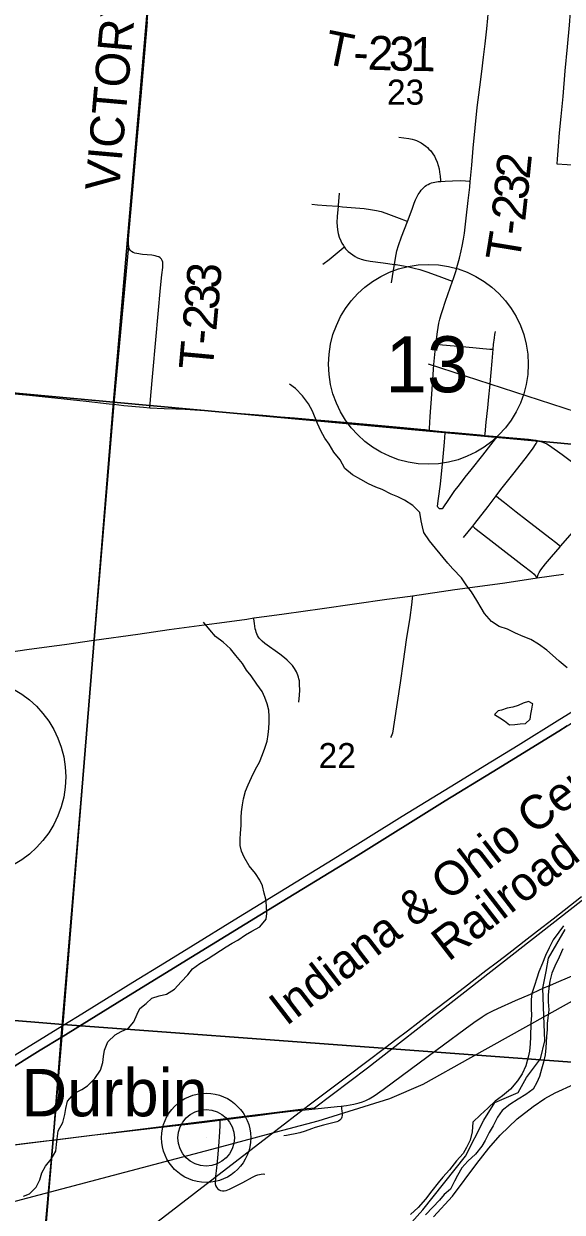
# Model space of a CAD drawing. Extents: x 0 to 1134, y 0 to 440.
# Drawn here: x 427.8 to 454.8, y 204.8 to 264.3 of the extents above; entities that cross this region are included whole.
import ezdxf

# ---------------------------------------------------------------- set-up
doc = ezdxf.new("R2010")
doc.units = 0
for name, color, linetype in [('Default', 7, 'Continuous'), ('GM_X_County_Road', 7, 'Continuous'), ('GM_X_Major_River', 7, 'Continuous'), ('GM_X_Minor_Lake', 7, 'Continuous'), ('GM_X_Minor_River', 7, 'Continuous'), ('GM_X_Rail_Line', 7, 'Continuous'), ('GM_X_Rail_Line_Text', 7, 'Continuous'), ('GM_X_Section', 7, 'Continuous'), ('GM_X_Section_Text', 7, 'Continuous'), ('GM_X_State_Route', 7, 'Continuous'), ('GM_X_Township', 7, 'Continuous'), ('GM_X_Township_Road', 7, 'Continuous'), ('GM_X_Township_Road_Text', 7, 'Continuous'), ('GM_X_Unincorporated', 7, 'Continuous'), ('GM_X_Unincorporated_Location', 7, 'Continuous'), ('GM_X_Unincorporated_Text', 7, 'Continuous'), ('GM_X_US_Route', 7, 'Continuous'), ('SH_Data', 7, 'Continuous'), ('SH_Masking', 7, 'Continuous'), ('SH_Text', 7, 'Continuous')]:
    doc.layers.add(name, color=color, linetype=linetype)

msp = doc.modelspace()

# ---------------------------------------------------------------- linework, layer by layer
at = {"layer": 'Default'}
for points in [[(454.663, 229.455), (457.571, 231.246)], [(415.098, 204.944), (415.336, 205.092), (417.05, 206.173), (418.578, 207.124), (420.146, 208.124), (422.275, 209.467), (423.851, 210.461), (425.508, 211.503), (427.172, 212.534), (429.736, 214.112), (430.505, 214.585), (433.281, 216.296), (434.87, 217.271), (436.298, 218.151), (438.362, 219.421), (443.524, 222.594), (446.775, 224.602), (449.475, 226.263), (450.904, 227.141), (452.572, 228.166), (454.663, 229.455)], [(455.025, 229.119), (454.617, 228.867), (451.277, 226.81), (448.925, 225.364), (444.56, 222.659), (440.382, 220.097), (436.493, 217.712), (432.853, 215.479), (429.69, 213.534), (428.641, 212.888), (424.922, 210.575)]]:
    msp.add_lwpolyline(points, dxfattribs=at)
at = {"layer": 'GM_X_County_Road'}
msp.add_line((450.916, 243.663), (451.539, 243.61), dxfattribs=at)
for points in [[(424.229, 246.037), (424.721, 245.993), (426.434, 245.831), (428.115, 245.669), (429.843, 245.489), (430.941, 245.373), (432.101, 245.245), (432.338, 245.218)], [(432.338, 245.218), (432.836, 245.162), (433.818, 245.067), (434.133, 245.042)], [(434.133, 245.042), (434.854, 245.013), (435.428, 244.988), (435.901, 244.968), (436.638, 244.925), (437.367, 244.873), (438.093, 244.812), (438.929, 244.744), (439.795, 244.667), (440.681, 244.591), (441.376, 244.534), (442.105, 244.465), (442.898, 244.399), (444.059, 244.3), (445.178, 244.198), (445.92, 244.132), (446.828, 244.052), (447.709, 243.971)], [(447.709, 243.971), (447.914, 243.952), (448.129, 243.929)], [(448.129, 243.929), (448.444, 243.894), (448.932, 243.847)], [(448.932, 243.847), (449.395, 243.802), (450.678, 243.683), (450.916, 243.663)], [(451.539, 243.61), (452.118, 243.561), (453.088, 243.474), (453.327, 243.446), (453.479, 243.418), (453.546, 243.402)], [(453.546, 243.402), (453.635, 243.381), (453.763, 243.342), (453.889, 243.292), (454.011, 243.235), (454.152, 243.149), (454.784, 242.701), (455.175, 242.408), (455.369, 242.265)], [(453.814, 215.989), (454.165, 216.137), (454.503, 216.273), (455.171, 216.561), (455.857, 216.853), (456.179, 217.002), (456.461, 217.138), (456.682, 217.259), (456.893, 217.388), (457.058, 217.5), (457.275, 217.665), (457.554, 217.913), (458.025, 218.367), (458.407, 218.741), (458.727, 219.059), (459.045, 219.378), (459.615, 219.949), (460.136, 220.48), (460.992, 221.339), (461.369, 221.709)], [(443.719, 210.092), (443.976, 210.125), (444.341, 210.189), (444.611, 210.254), (444.786, 210.312), (444.957, 210.382), (445.122, 210.463), (445.36, 210.605), (445.816, 210.925), (447.235, 211.985), (448.83, 213.168), (449.916, 213.955), (450.356, 214.279), (450.767, 214.563), (450.924, 214.664), (451.006, 214.711), (451.136, 214.781), (451.301, 214.864), (451.556, 214.983), (452.447, 215.381), (453.191, 215.705), (453.686, 215.935), (453.764, 215.968), (453.814, 215.989)], [(437.639, 209.392), (437.793, 209.411), (438.944, 209.553), (439.4, 209.614), (440.384, 209.736), (441.064, 209.824), (441.362, 209.857), (442.099, 209.93), (443.514, 210.067), (443.719, 210.092)], [(429.283, 208.398), (431.23, 208.638), (432.433, 208.778), (434.557, 209.021), (436.038, 209.198), (436.869, 209.295), (437.639, 209.392)], [(427.175, 208.136), (428.098, 208.253), (428.919, 208.353), (429.283, 208.398)]]:
    msp.add_lwpolyline(points, dxfattribs=at)
at = {"layer": 'GM_X_Major_River'}
for points in [[(454.846, 219.111), (454.61, 218.797), (454.328, 218.415), (454.125, 218.02), (453.945, 217.636), (453.788, 217.24), (453.619, 216.822), (453.509, 216.505), (453.398, 216.131), (453.263, 215.734), (453.234, 215.438), (453.235, 214.982), (453.238, 214.628), (453.219, 214.252), (453.203, 213.556), (453.183, 213.203), (453.141, 212.85), (453.077, 212.543), (452.953, 212.112), (452.785, 211.705), (452.548, 211.357), (452.185, 210.942), (451.79, 210.609), (451.419, 210.343), (451.057, 209.997), (450.685, 209.652), (450.311, 209.283), (450.266, 208.805), (450.177, 208.396), (449.998, 208.024), (449.82, 207.731), (449.492, 207.35), (449.14, 206.913), (448.812, 206.543), (448.577, 206.252), (448.249, 205.86), (447.942, 205.433), (447.568, 205.019), (447.183, 204.662)], [(454.808, 217.96), (454.628, 217.553), (454.412, 217.101), (454.256, 216.751), (454.167, 216.353), (454.113, 215.989), (454.083, 215.648), (454.075, 215.317), (454.112, 214.905), (454.057, 214.507), (454.028, 214.223), (454.021, 213.926), (453.99, 213.573), (453.973, 213.288), (453.966, 213.003), (453.924, 212.662), (453.847, 212.287), (453.748, 211.947), (453.638, 211.584), (453.517, 211.278), (453.326, 210.94), (452.967, 210.674), (452.585, 210.443), (452.168, 210.178), (451.773, 209.867), (451.538, 209.542), (451.323, 209.113), (451.133, 208.775), (450.918, 208.38), (450.752, 208.087), (450.446, 207.694), (450.062, 207.338), (449.758, 207.002), (449.544, 206.63), (449.389, 206.337), (449.186, 205.942), (448.872, 205.675), (448.637, 205.383), (448.299, 205.037), (447.936, 204.657)]]:
    msp.add_lwpolyline(points, dxfattribs=at)
at = {"layer": 'GM_X_Minor_Lake'}
for points in [[(453.291, 230.159), (453.304, 230.228), (453.1, 230.344), (452.826, 230.268), (452.573, 230.145), (452.31, 230.057), (452.025, 230.004), (451.75, 229.916), (451.579, 229.872), (451.394, 229.692)], [(451.394, 229.692), (451.665, 229.529), (451.892, 229.378), (452.14, 229.17), (452.402, 229.19), (452.676, 229.232), (452.938, 229.241), (453.18, 229.454), (453.206, 229.705), (453.255, 229.955), (453.291, 230.159)]]:
    msp.add_lwpolyline(points, dxfattribs=at)
at = {"layer": 'GM_X_Minor_River'}
for points in [[(455.024, 232.031), (454.629, 232.366), (454.303, 232.666), (454.01, 232.92), (453.603, 233.21), (453.207, 233.443), (452.822, 233.595), (452.447, 233.759), (452.04, 233.958), (451.631, 234.1), (451.247, 234.355), (450.899, 234.746), (450.72, 235.033), (450.508, 235.401), (450.24, 235.826), (450.004, 236.136), (449.736, 236.538), (449.308, 236.976), (449.061, 237.264), (448.433, 238.024), (448.13, 238.392), (447.861, 238.794), (447.785, 239.08), (447.72, 239.389), (447.646, 239.8), (447.297, 240.146), (446.879, 240.413), (446.55, 240.588), (446.21, 240.718), (445.769, 240.951), (445.451, 241.069), (445.089, 241.244), (444.704, 241.454), (444.285, 241.687), (443.89, 241.999), (443.668, 242.446), (443.354, 242.815), (443.108, 243.217), (442.895, 243.527), (442.695, 243.883), (442.528, 244.261), (442.286, 244.88), (442.085, 245.247), (441.782, 245.638), (441.422, 246.007), (441.129, 246.227)], [(438.777, 232.245), (438.44, 232.648), (438.171, 232.982), (437.799, 233.305), (437.415, 233.595), (437.134, 233.929), (436.82, 234.308)], [(427.815, 205.589), (428.112, 205.699), (428.436, 206.037), (428.623, 206.411), (428.73, 206.762), (428.905, 207.091), (429.194, 207.441), (429.427, 207.836), (429.465, 208.166), (429.491, 208.451), (429.542, 208.86), (429.775, 209.268), (429.871, 209.677), (429.932, 209.972), (430.016, 210.347), (430.363, 210.742), (430.729, 210.92), (431.017, 211.11), (431.386, 211.47), (431.665, 211.9), (431.772, 212.274), (431.81, 212.57), (431.859, 212.889), (432.024, 213.308), (432.404, 213.668), (432.703, 213.824), (433.058, 214.002), (433.324, 214.307), (433.5, 214.692), (433.64, 214.987), (433.951, 215.222), (434.239, 215.492), (434.605, 215.613), (434.97, 215.689), (435.361, 215.946), (435.707, 216.306), (436.042, 216.667), (436.262, 216.961), (436.63, 217.23), (437.055, 217.487), (437.951, 218.069), (438.25, 218.247), (438.537, 218.404), (438.916, 218.661), (439.249, 218.851), (439.639, 219.063), (439.963, 219.446), (440, 219.742), (439.982, 220.118), (439.941, 220.449), (439.865, 220.746), (439.778, 221.123), (439.645, 221.41), (439.421, 221.743), (439.107, 222.111), (438.862, 222.558), (438.717, 222.856), (438.652, 223.142), (438.656, 223.461), (438.671, 223.757), (438.71, 224.144), (438.715, 224.543), (438.73, 224.827), (438.78, 225.18), (438.829, 225.464), (438.925, 225.862), (439.055, 226.168), (439.23, 226.542), (439.418, 226.961), (439.627, 227.301), (439.78, 227.698), (439.886, 228.004), (440.005, 228.356), (440.066, 228.697), (440.092, 228.993), (440.108, 229.301), (440.111, 229.597), (440.092, 229.905), (440.017, 230.225), (439.895, 230.545), (439.751, 230.843), (439.493, 231.211), (439.202, 231.625), (438.967, 231.912), (438.777, 232.245)]]:
    msp.add_lwpolyline(points, dxfattribs=at)
at = {"layer": 'GM_X_Rail_Line'}
for points in [[(441.828, 209.955), (442.384, 210.003), (445.025, 212.012), (449.223, 215.278), (458.235, 222.313), (466.785, 228.971), (470.212, 230.849), (471.766, 231.732), (472.775, 231.942), (473.573, 231.943), (474.497, 231.817), (476.094, 232.321), (478.027, 233.499), (478.699, 233.836), (480.254, 234.425), (481.388, 234.972), (489.581, 235.772), (508.236, 237.037)], [(448.33, 204.559), (449.291, 205.588), (450.515, 207.221), (451.109, 207.984), (451.674, 208.64), (452.525, 209.459), (453.321, 210.083), (453.918, 210.47), (454.436, 210.76), (455.388, 211.201), (456.893, 211.78), (459.598, 212.756), (462.659, 213.862), (463.454, 214.143), (464.859, 214.696), (472.065, 217.966), (475.347, 219.445), (484.251, 223.49), (488.709, 225.503), (494.667, 228.225)], [(475.34, 219.461), (475.139, 219.656), (474.159, 220.661), (472.945, 221.447), (471.3, 222.11), (469.846, 222.293), (468.285, 222.175), (466.851, 221.772), (465.327, 221.002), (461.544, 218.831), (453.96, 214.612), (450.191, 212.506), (447.81, 211.175), (446.137, 210.463), (442.54, 209.339), (440.214, 208.721)], [(434.559, 204.333), (440.221, 208.705), (440.442, 208.874), (441.834, 209.939), (442.171, 210.207), (443.04, 210.858), (444.109, 211.662), (444.931, 212.27), (445.959, 213.044), (446.456, 213.42), (447.028, 213.856), (448.074, 214.659), (448.971, 215.352), (449.898, 216.053), (450.961, 216.874), (451.54, 217.317), (452.107, 217.757), (452.641, 218.167), (452.88, 218.353), (453.542, 218.861), (454.334, 219.471), (455.745, 220.585)], [(415.945, 201.369), (417.65, 202.606), (424.392, 207.798), (441.828, 209.955)], [(440.214, 208.721), (437.468, 207.991), (422.252, 203.963), (419.273, 202.842), (418.129, 202.373), (415.945, 201.369)]]:
    msp.add_lwpolyline(points, dxfattribs=at)
at = {"layer": 'GM_X_Section'}
for points in [[(404.58, 277.901), (434.906, 275.318), (432.306, 245.32), (402.471, 248.078)], [(434.906, 275.318), (466.346, 272.53), (463.627, 242.452), (432.306, 245.32)], [(402.471, 248.078), (432.306, 245.32), (429.777, 214.186), (401.186, 216.549)], [(432.306, 245.32), (463.627, 242.452), (460.45, 211.914), (429.777, 214.186)], [(401.186, 216.549), (429.777, 214.186), (427.217, 183.893), (398.424, 186.464)], [(429.777, 214.186), (460.45, 211.914), (458.022, 181.403), (427.217, 183.893)]]:
    msp.add_lwpolyline(points, close=True, dxfattribs=at)
at = {"layer": 'GM_X_State_Route'}
for points in [[(454.617, 228.867), (455.025, 229.119), (459.031, 231.581), (459.415, 231.808), (459.785, 232.015), (460.195, 232.247), (460.589, 232.439), (460.964, 232.632), (461.388, 232.819), (461.975, 233.061), (462.281, 233.169), (462.705, 233.308), (462.979, 233.388)], [(454.663, 229.455), (457.571, 231.246)], [(415.098, 204.944), (415.336, 205.092), (417.05, 206.173), (418.578, 207.124), (420.146, 208.124), (422.275, 209.467), (423.851, 210.461), (425.508, 211.503), (427.172, 212.534), (429.736, 214.112), (430.505, 214.585), (433.281, 216.296), (434.87, 217.271), (436.298, 218.151), (438.362, 219.421), (443.524, 222.594), (446.775, 224.602), (449.475, 226.263), (450.904, 227.141), (452.572, 228.166), (454.663, 229.455)], [(415.897, 204.869), (417.329, 205.771), (421.466, 208.395), (424.922, 210.575), (428.641, 212.888), (429.69, 213.534), (432.853, 215.479), (436.493, 217.712), (440.382, 220.097), (444.56, 222.659), (448.925, 225.364), (451.277, 226.81), (454.617, 228.867)]]:
    msp.add_lwpolyline(points, dxfattribs=at)
at = {"layer": 'GM_X_Township'}
for points in [[(433.997, 264.363), (433.865, 262.785), (433.676, 260.653), (433.541, 259.169), (433.428, 257.87), (433.199, 255.18), (433.084, 253.882), (433.056, 253.51), (433.049, 253.229), (433.057, 253.131), (432.331, 245.234), (431.343, 233.426), (429.729, 214.128), (429.683, 213.55), (429.276, 208.414), (428.546, 200.26)], [(447.108, 204.115), (447.803, 204.902), (449.933, 207.588), (450.86, 209.394), (451.416, 210.274), (452.573, 210.784), (452.99, 211.525), (453.693, 212.455), (453.915, 213.363), (453.867, 214.61), (453.808, 216.005), (453.983, 216.833), (454.102, 217.499), (454.935, 218.935)]]:
    msp.add_lwpolyline(points, dxfattribs=at)
at = {"layer": 'GM_X_Township_Road'}
msp.add_line((449.847, 238.554), (450.301, 239.117), dxfattribs=at)
for points in [[(433.059, 253.18), (433.056, 253.213), (433.063, 253.494), (433.091, 253.866), (433.206, 255.164), (433.435, 257.854), (433.548, 259.153), (433.683, 260.637), (433.872, 262.769), (434.004, 264.347), (434.104, 265.639), (434.186, 266.564), (434.335, 268.327), (434.425, 269.441), (434.447, 269.685)], [(450.18, 256.374), (450.194, 256.518), (450.253, 257.182), (450.329, 258.032), (450.42, 259.056), (450.532, 260.065), (450.656, 261.083), (450.759, 261.868), (450.848, 262.597), (450.924, 263.258), (451.007, 264.001), (451.061, 264.545), (451.075, 264.748), (451.082, 264.85)], [(455.189, 264.86), (455.129, 264.184), (455.038, 263.103), (454.922, 261.91), (454.81, 260.613), (454.714, 259.612), (454.638, 258.795), (454.581, 258.135), (454.529, 257.478), (454.511, 257.251), (455.032, 257.217), (456.461, 257.105), (457.476, 257.018), (458.357, 256.94), (458.733, 256.9), (458.818, 256.893), (458.808, 257.368), (458.722, 258.758), (458.632, 260.167), (458.555, 261.406), (458.493, 262.531), (458.414, 263.783), (458.37, 264.519)], [(446.608, 258.585), (447.104, 258.515), (447.265, 258.484), (447.381, 258.45), (447.485, 258.411), (447.594, 258.367), (447.718, 258.299), (447.843, 258.22), (447.948, 258.141), (448.041, 258.067), (448.112, 257.991), (448.196, 257.895), (448.303, 257.758), (448.387, 257.639), (448.444, 257.526), (448.528, 257.328), (448.574, 257.175), (448.614, 257.004), (448.645, 256.84), (448.671, 256.637), (448.694, 256.422), (448.699, 256.37)], [(447.036, 254.365), (447.118, 254.58), (447.281, 255.039), (447.368, 255.279), (447.441, 255.455), (447.503, 255.579), (447.577, 255.716), (447.663, 255.85), (447.727, 255.933), (447.788, 256.002), (447.852, 256.067), (447.921, 256.126), (447.994, 256.179), (448.073, 256.224), (448.155, 256.261), (448.24, 256.292), (448.399, 256.328), (448.572, 256.359), (448.699, 256.37)], [(448.699, 256.37), (448.915, 256.39), (449.287, 256.408), (449.711, 256.415), (449.94, 256.403), (450.116, 256.382), (450.18, 256.374)], [(449.288, 251.379), (449.334, 251.512), (449.448, 251.86), (449.54, 252.173), (449.634, 252.527), (449.727, 252.899), (449.778, 253.129), (449.844, 253.473), (449.897, 253.783), (449.981, 254.533), (450.071, 255.414), (450.15, 256.085), (450.18, 256.374)], [(443.609, 255.786), (443.56, 255.174), (443.556, 255.125)], [(442.245, 255.228), (442.526, 255.207), (442.987, 255.169), (443.556, 255.125)], [(443.556, 255.125), (443.516, 254.611), (443.504, 254.319), (443.509, 254.131), (443.525, 253.944), (443.561, 253.758), (443.617, 253.578), (443.691, 253.404), (443.753, 253.278), (443.827, 253.156), (443.87, 253.096)], [(443.556, 255.125), (443.787, 255.106), (444.864, 255.011), (445.179, 254.97), (445.476, 254.92), (445.713, 254.866), (445.946, 254.786), (446.615, 254.538), (446.973, 254.391), (447.036, 254.365)], [(446.378, 252.219), (446.41, 252.434), (446.462, 252.713), (446.504, 252.892), (446.583, 253.158), (446.743, 253.594), (447.036, 254.365)], [(434.133, 245.042), (434.144, 245.234), (434.18, 245.663), (434.279, 246.777), (434.429, 248.446), (434.546, 249.744), (434.673, 251.041), (434.742, 251.689), (434.779, 252.059), (434.79, 252.242), (434.782, 252.33), (434.758, 252.413), (434.714, 252.486), (434.653, 252.546), (434.579, 252.591), (434.495, 252.621), (434.407, 252.643), (434.226, 252.672), (433.762, 252.719), (433.484, 252.757), (433.39, 252.778), (433.299, 252.813), (433.214, 252.864), (433.143, 252.934), (433.093, 253.02), (433.064, 253.115), (433.059, 253.18)], [(442.792, 252.226), (443.11, 252.471), (443.816, 253.051), (443.87, 253.096)], [(443.87, 253.096), (443.939, 253.004), (444.002, 252.933), (444.071, 252.867), (444.179, 252.777), (444.294, 252.694), (444.422, 252.612), (444.539, 252.551), (444.626, 252.513), (444.715, 252.481), (444.898, 252.433), (445.174, 252.384), (445.82, 252.295), (446.378, 252.219)], [(446.232, 251.298), (446.335, 251.933), (446.378, 252.219)], [(446.378, 252.219), (446.465, 252.207), (447.105, 252.096), (447.376, 252.037), (447.645, 251.967), (447.997, 251.854), (448.606, 251.627), (449.131, 251.436), (449.288, 251.379)], [(448.459, 248.223), (448.489, 248.468), (448.54, 248.839), (448.609, 249.273), (448.655, 249.485), (448.718, 249.715), (448.781, 249.916), (448.939, 250.377), (449.173, 251.041), (449.288, 251.379)], [(451.329, 247.968), (451.349, 248.213), (451.388, 248.548), (451.412, 248.708), (451.445, 248.862)], [(448.129, 243.929), (448.134, 244.009), (448.17, 244.604), (448.247, 245.716), (448.347, 247.215), (448.417, 247.879), (448.459, 248.223)], [(448.459, 248.223), (448.504, 248.219), (448.794, 248.191), (449.954, 248.092), (451.165, 247.983), (451.329, 247.968)], [(450.916, 243.663), (450.923, 243.744), (450.974, 244.327), (451.059, 245.042), (451.116, 245.591), (451.158, 246.059), (451.226, 246.808), (451.28, 247.369), (451.329, 247.968)], [(448.62, 240.009), (448.58, 240.041), (448.555, 240.074), (448.545, 240.123), (448.595, 240.496), (448.682, 241.226), (448.81, 242.412), (448.892, 243.326), (448.928, 243.79), (448.932, 243.847)], [(448.62, 240.009), (448.669, 239.994), (448.721, 239.995), (448.765, 240.009), (448.814, 240.043), (448.889, 240.13), (449.031, 240.352), (449.199, 240.596), (449.411, 240.9), (449.591, 241.12), (449.93, 241.571), (450.219, 241.942), (450.806, 242.676), (451.208, 243.196), (451.443, 243.49), (451.539, 243.61)], [(451.472, 240.635), (451.717, 240.958), (452.312, 241.712), (452.935, 242.493), (453.294, 242.967), (453.481, 243.247), (453.516, 243.321), (453.537, 243.377), (453.546, 243.402)], [(454.699, 238.11), (455.786, 239.355), (456.279, 239.92), (456.646, 240.348), (456.982, 240.738), (457.127, 240.902), (457.161, 240.94)], [(450.301, 239.117), (450.404, 239.244), (451.073, 240.107), (451.472, 240.635)], [(451.472, 240.635), (451.609, 240.527), (451.901, 240.296), (452.48, 239.836), (452.994, 239.442), (453.582, 238.991), (454.162, 238.53), (454.505, 238.266), (454.646, 238.153), (454.699, 238.11)], [(450.301, 239.117), (450.395, 239.036), (450.466, 238.974), (450.834, 238.68), (451.208, 238.394), (451.506, 238.163), (451.954, 237.818), (452.325, 237.527), (452.771, 237.178), (453.255, 236.812), (453.373, 236.713), (453.425, 236.654), (453.484, 236.577), (453.523, 236.528)], [(453.523, 236.528), (453.582, 236.696), (453.631, 236.801), (453.708, 236.937), (453.943, 237.229), (454.246, 237.586), (454.676, 238.083), (454.699, 238.11)], [(447.283, 235.638), (447.269, 235.493), (447.237, 235.184), (447.147, 234.548), (446.976, 233.423), (446.812, 232.349), (446.67, 231.284), (446.365, 229.312), (446.277, 228.76), (446.257, 228.67), (446.222, 228.584), (446.185, 228.549)], [(441.598, 230.315), (441.629, 230.658), (441.64, 230.913), (441.634, 231.191), (441.62, 231.379), (441.602, 231.472), (441.578, 231.564), (441.548, 231.653), (441.474, 231.827), (441.379, 231.99), (441.27, 232.143), (441.147, 232.285), (441.012, 232.417), (440.869, 232.537), (440.647, 232.707), (439.891, 233.245), (439.75, 233.361), (439.687, 233.425), (439.629, 233.495), (439.578, 233.569), (439.532, 233.648), (439.492, 233.729), (439.458, 233.813), (439.433, 233.899), (439.415, 233.988), (439.381, 234.245), (439.349, 234.485), (439.344, 234.523)], [(443.719, 210.092), (443.723, 210.059), (443.735, 209.953), (443.752, 209.852), (443.767, 209.729), (443.768, 209.64), (443.751, 209.549), (443.71, 209.466), (443.649, 209.395), (443.574, 209.341), (443.489, 209.304), (443.304, 209.26), (442.833, 209.137), (442.407, 209.022), (442.23, 208.963), (441.916, 208.848), (441.644, 208.764), (441.403, 208.708), (441.138, 208.65), (440.978, 208.62), (440.841, 208.605)], [(437.639, 209.392), (437.639, 209.319), (437.638, 209.132), (437.616, 208.809), (437.564, 208.068), (437.5, 207.325), (437.457, 206.861), (437.427, 206.584), (437.414, 206.492), (437.401, 206.306), (437.406, 206.213), (437.427, 206.123), (437.469, 206.041), (437.527, 205.968), (437.598, 205.91), (437.679, 205.871), (437.769, 205.847), (437.862, 205.848), (437.953, 205.868), (438.127, 205.934), (438.788, 206.279), (439.281, 206.54), (439.447, 206.62), (439.534, 206.654), (439.623, 206.68), (439.712, 206.695), (439.802, 206.7), (439.892, 206.693)]]:
    msp.add_lwpolyline(points, dxfattribs=at)
at = {"layer": 'GM_X_Unincorporated'}
for points in [[(433.997, 264.363), (433.865, 262.785), (433.676, 260.653), (433.541, 259.169), (433.428, 257.87), (433.199, 255.18), (433.084, 253.882), (433.056, 253.51), (433.049, 253.229), (433.057, 253.131), (432.331, 245.234), (431.343, 233.426), (429.729, 214.128), (429.683, 213.55), (429.276, 208.414), (428.546, 200.26)], [(447.108, 204.115), (447.803, 204.902), (449.933, 207.588), (450.86, 209.394), (451.416, 210.274), (452.573, 210.784), (452.99, 211.525), (453.693, 212.455), (453.915, 213.363), (453.867, 214.61), (453.808, 216.005), (453.983, 216.833), (454.102, 217.499), (454.935, 218.935)]]:
    msp.add_lwpolyline(points, dxfattribs=at)
for radius in [2.232, 1.415]:
    msp.add_circle((436.952, 208.505), radius, dxfattribs=at)
at = {"layer": 'GM_X_Unincorporated_Location'}
msp.add_line((436.952, 208.505), (436.952, 208.505), dxfattribs=at)
at = {"layer": 'GM_X_US_Route'}
for points in [[(440.852, 234.735), (442.767, 235), (445.997, 235.457), (447.172, 235.623), (447.283, 235.638), (449.41, 235.943), (450.795, 236.134), (451.902, 236.289), (453.523, 236.528), (454.852, 236.724)], [(429.865, 233.202), (431.323, 233.406), (431.35, 233.41), (433.538, 233.719), (435.106, 233.94), (435.845, 234.041), (436.86, 234.182), (437.876, 234.32), (438.983, 234.471), (439.344, 234.523)], [(439.344, 234.523), (439.998, 234.617), (440.852, 234.735)], [(423.249, 232.291), (424.58, 232.474), (425.992, 232.665), (427.079, 232.813), (428.093, 232.956), (429.478, 233.148), (429.865, 233.202)]]:
    msp.add_lwpolyline(points, dxfattribs=at)
at = {"layer": 'SH_Data'}
msp.add_line((479.602, 237.05), (448.08, 247.22), dxfattribs=at)
at = {"layer": 'SH_Masking'}
for centre in [(448.08, 247.22), (424.925, 226.566)]:
    msp.add_circle(centre, 5, dxfattribs=at)
at = {"layer": 'SH_Text'}
for centre in [(448.08, 247.22), (424.925, 226.566)]:
    msp.add_circle(centre, 5, dxfattribs=at)

# ---------------------------------------------------------------- texts
at = {"layer": 'GM_X_Rail_Line_Text'}
for s, height, rotation, p in [('Indiana & Ohio Central', 1.69886, 37.6342, (440.961, 214.067)), ('Railroad', 1.6989, 37.66597, (449.087, 217.295))]:
    msp.add_text(s, height=height, rotation=rotation, dxfattribs=at).set_placement(p)
at = {"layer": 'GM_X_Section_Text'}
for s, p in [('23', (446.007, 260.211)), ('22', (442.582, 227.008))]:
    msp.add_text(s, height=1.2557, rotation=0.00001, dxfattribs=at).set_placement(p)
at = {"layer": 'GM_X_Township_Road_Text'}
for s, height, rotation, p in [('VICTORY', 1.7045, 84.9299, (432.588, 255.842)), ('T', 1.705, 348.56736, (442.771, 262.29)), ('2', 1.705, 358.1401, (445.028, 261.966)), ('3', 1.705, 358.23415, (446.08, 261.932)), ('1', 1.705, 359.36257, (447.166, 261.899)), ('-', 1.705, 357.07898, (444.294, 262.003)), ('2', 1.705, 84.24046, (453.147, 256.448)), ('3', 1.705, 84.16097, (453.04, 255.401)), ('2', 1.705, 83.82323, (452.926, 254.346)), ('-', 1.705, 83.2797, (452.842, 253.633)), ('T', 1.705, 80.6807, (452.624, 252.291)), ('3', 1.705, 85.52964, (437.647, 250.972)), ('3', 1.705, 84.98747, (437.554, 249.908)), ('2', 1.705, 84.81566, (437.458, 248.857)), ('-', 1.705, 84.75993, (437.394, 248.158)), ('T', 1.705, 84.75551, (437.278, 246.888))]:
    msp.add_text(s, height=height, rotation=rotation, dxfattribs=at).set_placement(p)
at = {"layer": 'GM_X_Unincorporated_Text'}
msp.add_text('Durbin', height=2.3693, rotation=0.00001, dxfattribs=at).set_placement((427.707, 209.583))
at = {"layer": 'SH_Text'}
msp.add_text('13', height=2.8, dxfattribs=at).set_placement((445.925, 245.82))

doc.saveas('drawing.dxf')
